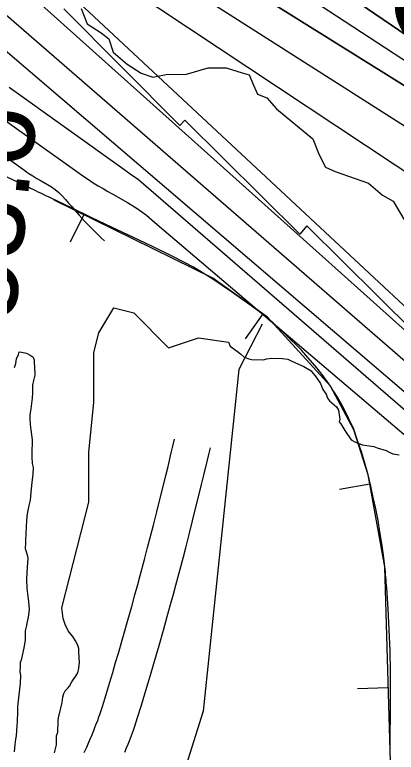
# Model space of a CAD drawing. Extents: x 3180038 to 3217926, y 922069 to 947485.
# Drawn here: x 3193903 to 3194212, y 944705 to 945303 of the extents above; entities that cross this region are included whole.
import ezdxf

# ---------------------------------------------------------------- set-up
doc = ezdxf.new("R2010")
doc.units = 0
for name, color, linetype in [('V-BORW-LINE', 7, 'Continuous'), ('V-RIVR-EDGE', 7, 'Continuous'), ('V-RIVR-RANG', 7, 'Continuous'), ('V-ROAD-CNTR', 7, 'Continuous'), ('V-RRAP-RVMT', 7, 'Continuous'), ('V-RRAP-RVMT-IDEN', 7, 'Continuous'), ('V-SITE-VEGE', 7, 'Continuous'), ('V-TOPO-DPTH', 7, 'Continuous'), ('V-TOPO-MAJR', 7, 'Continuous'), ('V-TOPO-MINR', 7, 'Continuous'), ('V-TOPO-SHOR', 7, 'Continuous'), ('V-TOPO-WATR', 7, 'Continuous')]:
    doc.layers.add(name, color=color, linetype=linetype)

msp = doc.modelspace()

# ---------------------------------------------------------------- linework, layer by layer
at = {"layer": 'V-BORW-LINE'}
for p, q in [((3193904.95, 945167.57), (3193894.41, 945172.72)), ((3193948.62, 945146.54), (3193932.05, 945154.48)), ((3193965.19, 945138.6), (3193948.62, 945146.54)), ((3193958.73, 945141.12), (3193947.67, 945118.7)), ((3193981.76, 945130.67), (3193965.19, 945138.6)), ((3193998.36, 945122.8), (3193981.76, 945130.67)), ((3194014.97, 945114.94), (3193998.36, 945122.8)), ((3194031.49, 945106.9), (3194014.97, 945114.94)), ((3194047.84, 945098.51), (3194031.49, 945106.9)), ((3194063.38, 945088.79), (3194047.84, 945098.51)), ((3194078.61, 945078.53), (3194063.38, 945088.79)), ((3194093.54, 945067.78), (3194078.61, 945078.53)), ((3194108.46, 945057.02), (3194093.54, 945067.78)), ((3194104.1, 945060.64), (3194089.64, 945040.24)), ((3194122.1, 945044.22), (3194108.46, 945057.02)), ((3194135.43, 945031.1), (3194122.1, 945044.22)), ((3194147.71, 945016.91), (3194135.43, 945031.1)), ((3194169.11, 944984.85), (3194164.22, 944993.47)), ((3194173.47, 944975.97), (3194169.11, 944984.85)), ((3194177.76, 944967.06), (3194173.47, 944975.97)), ((3194180.89, 944957.85), (3194177.76, 944967.06)), ((3194184.01, 944948.64), (3194180.89, 944957.85)), ((3194186.91, 944939.37), (3194184.01, 944948.64)), ((3194189.58, 944930.04), (3194186.91, 944939.37)), ((3194191.67, 944920.8), (3194189.58, 944930.04)), ((3194190.94, 944922.47), (3194166.34, 944918.04)), ((3194193.69, 944911.53), (3194191.67, 944920.8)), ((3194195.63, 944902.26), (3194193.69, 944911.53)), ((3194197.57, 944892.98), (3194195.63, 944902.26)), ((3194199.09, 944883.6), (3194197.57, 944892.98)), ((3194200.6, 944874.23), (3194199.09, 944883.6)), ((3194201.89, 944864.83), (3194200.6, 944874.23)), ((3194205.76, 944821.27), (3194204.57, 944838.35)), ((3194206.59, 944804.17), (3194205.76, 944821.27)), ((3194207.28, 944787.08), (3194206.59, 944804.17)), ((3194207.55, 944769.99), (3194207.28, 944787.08)), ((3194207.7, 944752.9), (3194207.55, 944769.99)), ((3194205.84, 944756.99), (3194180.85, 944756.27)), ((3194207.64, 944735.82), (3194207.7, 944752.9)), ((3194207.43, 944718.73), (3194207.64, 944735.82)), ((3194207.42, 944701.74), (3194207.43, 944718.73))]:
    msp.add_line(p, q, dxfattribs=at)
for points in [[(3194063.47, 945089.44), (3193934.74, 945152.96)], [(3194107.81, 945058.01), (3194063.47, 945089.44)], [(3194158.93, 945001.86), (3194107.81, 945058.01)], [(3194178, 944966.44), (3194158.93, 945001.86)], [(3194189.58, 944930.05), (3194178, 944966.44)], [(3194203.02, 944855.4), (3194189.58, 944930.05)], [(3194208.9, 944650.32), (3194203.02, 944855.4)]]:
    msp.add_lwpolyline(points, dxfattribs=at)
for points in [[(3193932.05, 945154.48), (3193915.5, 945162.45), (3193904.95, 945167.57)], [(3194164.22, 944993.47), (3194158.93, 945001.86), (3194147.71, 945016.91)], [(3194204.57, 944838.35), (3194203.02, 944855.4), (3194201.89, 944864.83)]]:
    msp.add_spline(points, degree=3, dxfattribs=at)
at = {"layer": 'V-RIVR-EDGE'}
for points in [[(3193956.64, 945308.34), (3193961.28, 945295.88), (3193972.67, 945288.59)], [(3193972.67, 945288.59), (3193978.88, 945283.91), (3193982.48, 945273.01), (3193993.87, 945263.13), (3194005.26, 945255.84), (3194014.59, 945252.7), (3194025.49, 945254.75), (3194042.08, 945255.23), (3194059.73, 945260.37), (3194074.25, 945260.34), (3194087.2, 945256.16), (3194092.91, 945254.59), (3194096.52, 945246.28), (3194099.61, 945239.01), (3194107.38, 945235.88), (3194115.14, 945227.04), (3194144.64, 945202.6), (3194149.79, 945189.62), (3194154.96, 945179.75), (3194162.73, 945176.1), (3194189.67, 945166.7), (3194201.06, 945156.82), (3194209.86, 945152.13), (3194219.16, 945136.03)]]:
    msp.add_lwpolyline(points, dxfattribs=at)
at = {"layer": 'V-ROAD-CNTR'}
for points in [[(3193964.36, 944716.49), (3193965.71, 944719.7), (3193966.82, 944722.43), (3193967.76, 944724.84), (3193968.56, 944726.92), (3193969.95, 944730.67), (3193970.94, 944733.46), (3193971.65, 944735.55), (3193972.71, 944738.74), (3193973.72, 944741.96), (3193976.73, 944751.77), (3193979.53, 944760.99), (3193982.13, 944769.64), (3193984.54, 944777.75), (3193986.78, 944785.34), (3193990.93, 944799.61), (3193994.5, 944812.1), (3193997.57, 944823.03), (3194000.23, 944832.61), (3194002.53, 944840.99), (3194004.52, 944848.32), (3194007.95, 944861.19), (3194010.48, 944870.84), (3194012.36, 944878.08), (3194015.14, 944888.97), (3194017.88, 944899.89), (3194025.23, 944929.38), (3194027.04, 944936.72), (3194029.71, 944947.74), (3194031.01, 944953.23), (3194032.3, 944958.76)], [(3193992.03, 944704.89), (3193993.44, 944708.26), (3193994.68, 944711.3), (3193995.73, 944713.98), (3193996.64, 944716.36), (3193998.16, 944720.46), (3193999.27, 944723.59), (3194000.08, 944725.97), (3194001.25, 944729.51), (3194002.37, 944733.05), (3194005.42, 944743.01), (3194008.25, 944752.32), (3194010.87, 944761.04), (3194013.3, 944769.23), (3194015.57, 944776.91), (3194019.75, 944791.3), (3194023.36, 944803.91), (3194026.47, 944814.96), (3194029.15, 944824.63), (3194031.47, 944833.1), (3194033.49, 944840.53), (3194036.95, 944853.51), (3194039.51, 944863.28), (3194041.41, 944870.61), (3194044.22, 944881.61), (3194046.98, 944892.62), (3194054.35, 944922.17), (3194056.18, 944929.6), (3194058.88, 944940.75), (3194060.21, 944946.36), (3194061.52, 944951.95)], [(3193958.96, 944704.61), (3193960.04, 944706.88), (3193961.03, 944708.99), (3193962.86, 944713.05), (3193964.44, 944716.68)]]:
    msp.add_lwpolyline(points, dxfattribs=at)
at = {"layer": 'V-RRAP-RVMT'}
for p, q in [((3194036.66, 945213.58), (3193942.45, 945308.21)), ((3194040.62, 945217.66), (3194036.66, 945213.58)), ((3194134.01, 945125.28), (3194040.62, 945217.66)), ((3194139.83, 945131.93), (3194134.01, 945125.28)), ((3194232.91, 945039.57), (3194139.83, 945131.93))]:
    msp.add_line(p, q, dxfattribs=at)
at = {"layer": 'V-SITE-VEGE'}
for points in [[(3193936.4, 944710.73), (3193936.58, 944718.09), (3193937.51, 944721.1), (3193937.73, 944730.19), (3193938.22, 944732.78), (3193941.11, 944745.27), (3193941.65, 944749.59), (3193942.58, 944752.6), (3193943.5, 944754.74), (3193945.72, 944756.86), (3193947.06, 944758.56), (3193948.87, 944761.98), (3193952.45, 944767.09), (3193953.8, 944769.23), (3193954.76, 944773.1), (3193955.3, 944777.86), (3193954.95, 944781.33), (3193954.64, 944786.53), (3193954.7, 944789.13), (3193953.48, 944792.19), (3193951.82, 944795.26), (3193949.73, 944798.78), (3193948.04, 944800.55), (3193945.94, 944803.2), (3193943.47, 944808.45), (3193941.85, 944813.25), (3193940.75, 944821.94), (3193962.87, 944907.89), (3193962.87, 944948.29), (3193966.91, 944988.69), (3193966.91, 945029.09), (3193970.95, 945045.24), (3193983.06, 945065.44), (3193999.21, 945061.4), (3194027.47, 945033.12), (3194051.7, 945041.2), (3194076.18, 945037.48)], [(3194076.18, 945037.48), (3194077.41, 945034.42), (3194081.67, 945031.29), (3194083.37, 945029.95), (3194085.92, 945028.16), (3194088.89, 945025.49), (3194092.76, 945024.1), (3194094.91, 945023.61), (3194104.44, 945023.39), (3194107.05, 945024.2), (3194111.39, 945024.53), (3194119.62, 945024.33), (3194124.37, 945023.79), (3194126.94, 945022.43), (3194132.94, 945019.69), (3194137.22, 945017.86), (3194143.2, 945014.25), (3194144.46, 945012.49), (3194146.57, 945010.27), (3194150.76, 945004.11), (3194151.57, 945001.93), (3194152.81, 944999.3), (3194155.32, 944995.34), (3194156.55, 944992.28), (3194158.23, 944990.08), (3194163.74, 944985.18), (3194165.41, 944982.55), (3194166.54, 944975.16), (3194166.05, 944973), (3194167.31, 944971.24), (3194170.65, 944965.96), (3194175.67, 944958.48), (3194178.66, 944956.68), (3194184.67, 944954.37), (3194188.56, 944953.85), (3194194.17, 944952.85), (3194196.74, 944951.92), (3194204.05, 944949.59), (3194206.62, 944948.23), (3194209.62, 944946.86), (3194214.8, 944946.3)], [(3193902.34, 945017.06), (3193903.6, 945020.2), (3193904.09, 945024.15), (3193905.76, 945027.67), (3193906.2, 945029.65), (3193908.18, 945029.6), (3193912.12, 945028.72), (3193915.25, 945027.06), (3193917.59, 945025.42), (3193918.33, 945023.02), (3193918.27, 945020.64), (3193918.61, 945018.26), (3193918.83, 945010.72), (3193917.94, 945006.39), (3193917.06, 945002.84), (3193916.91, 944996.5), (3193916.81, 944992.15), (3193915.81, 944983.45), (3193914.91, 944978.72), (3193914.84, 944975.55), (3193915.12, 944970.79), (3193915.81, 944966.41), (3193916.81, 944958.46), (3193916.54, 944946.98), (3193916.49, 944944.6), (3193916.75, 944939.05), (3193917.47, 944935.86), (3193917.34, 944930.32), (3193916.4, 944923.99), (3193915.81, 944915.69), (3193915.26, 944909.36), (3193913.97, 944905.03), (3193912.62, 944898.33), (3193912.11, 944893.19), (3193911.33, 944876.96)], [(3193911.33, 944876.96), (3193911.27, 944874.58), (3193911.17, 944870.22), (3193912.63, 944865.04), (3193913.36, 944862.25), (3193912.8, 944855.13), (3193912.18, 944845.63), (3193912.39, 944837.7), (3193913.08, 944833.33), (3193913.38, 944829.35), (3193914.05, 944824.19), (3193914.37, 944820.61), (3193913.42, 944814.3), (3193912.52, 944809.56), (3193912.08, 944807.59), (3193911.18, 944803.25), (3193911.1, 944799.69), (3193911, 944795.73), (3193910.06, 944789.41), (3193907.85, 944779.55), (3193907.01, 944777.59), (3193906.94, 944774.42), (3193906.83, 944770.07), (3193907.17, 944767.29), (3193907.01, 944760.55), (3193905.55, 944749.09), (3193905.04, 944744.35), (3193904.98, 944741.58), (3193904.87, 944737.22), (3193904.71, 944730.09), (3193904.22, 944726.14), (3193903.64, 944718.23), (3193903.18, 944715.47), (3193902.68, 944711.12), (3193902.14, 944705.19)], [(3193934.95, 944704.27), (3193936.4, 944710.73)]]:
    msp.add_lwpolyline(points, dxfattribs=at)
at = {"layer": 'V-TOPO-DPTH'}
for points in [[(3193944.17, 945475.04), (3194665.13, 944984.12), (3194671.87, 944979.59), (3194678.38, 944974.73), (3194684.73, 944969.66), (3194766.93, 944900.79), (3194813.95, 944860.76), (3194860.55, 944820.25), (3194906.5, 944779.01), (3194952.02, 944737.28), (3195433.9, 944288.55)], [(3195433.9, 944288.55), (3194952.02, 944737.28), (3194906.5, 944779.01), (3194860.55, 944820.25), (3194813.95, 944860.76), (3194766.93, 944900.79), (3194684.73, 944969.66), (3194678.38, 944974.73), (3194671.87, 944979.59), (3194665.13, 944984.12), (3193944.17, 945475.04)], [(3195297.53, 944367.35), (3195259.49, 944405.53), (3195220.96, 944443.22), (3195182.09, 944480.57), (3194819.68, 944824.4), (3194797.47, 944845.43), (3194775.22, 944866.41), (3194752.92, 944887.35), (3194730.59, 944908.24), (3194696.6, 944939.98), (3194691.2, 944944.94), (3194685.74, 944949.83), (3194680.21, 944954.64), (3194674.62, 944959.39), (3194664.83, 944967.58), (3194664.08, 944968.16), (3194663.31, 944968.7), (3194661.66, 944969.63), (3193934.2, 945423.62)], [(3195297.53, 944367.35), (3195259.49, 944405.53), (3195220.96, 944443.22), (3195182.09, 944480.57), (3194819.68, 944824.4), (3194797.47, 944845.43), (3194775.22, 944866.41), (3194752.92, 944887.35), (3194730.59, 944908.24), (3194696.6, 944939.98), (3194691.2, 944944.94), (3194685.74, 944949.83), (3194680.21, 944954.64), (3194674.62, 944959.39), (3194664.83, 944967.58), (3194664.08, 944968.16), (3194663.31, 944968.7), (3194661.66, 944969.63), (3193934.2, 945423.62)], [(3193924.19, 945372.23), (3194595.04, 944927.17), (3194606.31, 944918.77), (3194617.39, 944910.14), (3194628.18, 944901.14), (3194638.78, 944891.91), (3194720.76, 944818.12), (3194772.21, 944771.83), (3194823.68, 944725.55), (3194875.17, 944679.29), (3194926.67, 944633.05), (3195366.61, 944238.24)], [(3193924.19, 945372.23), (3194595.04, 944927.17), (3194606.31, 944918.77), (3194617.39, 944910.14), (3194628.18, 944901.14), (3194638.78, 944891.91), (3194720.76, 944818.12), (3194772.21, 944771.83), (3194823.68, 944725.55), (3194875.17, 944679.29), (3194926.67, 944633.05), (3195366.61, 944238.24)], [(3195419.2, 944152.23), (3194743.75, 944614.28), (3194666.28, 944667.68), (3194547.38, 944751.65), (3194530.23, 944764.31), (3194513.47, 944777.43), (3194497.27, 944791.25), (3194481.45, 944805.54), (3194415.03, 944868.1), (3194403.51, 944882.41), (3193914.06, 945320.94)]]:
    msp.add_lwpolyline(points, dxfattribs=at)
at = {"layer": 'V-TOPO-MAJR'}
msp.add_lwpolyline([(3193898.21, 945244.45), (3193991.11, 945177.98), (3193997.1, 945173.78), (3194003.13, 945169.64), (3194432.22, 944798.33), (3194462.08, 944774.17), (3194492.24, 944750.41), (3194522.88, 944727.27), (3194553.84, 944704.54), (3194966.77, 944407.69), (3195025.9, 944364.79), (3195084.77, 944321.53), (3195143.25, 944277.75), (3195201.46, 944233.61), (3195300.07, 944158.16), (3195308.58, 944151.27), (3195316.81, 944144.06), (3195324.61, 944136.41), (3195332.14, 944128.45), (3195832.02, 943332.22), (3196228.57, 942892.22)], dxfattribs=at)
at = {"layer": 'V-TOPO-MINR'}
for points in [[(3193944.17, 945475.04), (3194665.13, 944984.12), (3194671.87, 944979.59), (3194678.38, 944974.73), (3194684.73, 944969.66), (3194766.93, 944900.79), (3194813.95, 944860.76), (3194860.55, 944820.25), (3194906.5, 944779.01), (3194952.02, 944737.28), (3195433.9, 944288.55)], [(3193939.19, 945449.33), (3194659.77, 944978.71), (3194663.71, 944976.47), (3194667.54, 944974.06), (3194671.22, 944971.42), (3194674.79, 944968.63), (3194721.71, 944929.41), (3194748.49, 944906.7), (3194775.06, 944883.75), (3194801.3, 944860.42), (3194827.33, 944836.85), (3195434.41, 944279.15), (3195434.64, 944278.91), (3195435.01, 944278.47), (3195435.44, 944277.93), (3195435.58, 944277.75), (3195673.31, 943970.87), (3195727.13, 943901.75), (3195781.18, 943832.81), (3195835.58, 943764.14), (3195890.2, 943695.65), (3195964.55, 943602.89)], [(3193934.2, 945423.62), (3194661.66, 944969.63), (3194663.31, 944968.7), (3194664.08, 944968.16), (3194664.83, 944967.58), (3194674.62, 944959.39), (3194680.21, 944954.64), (3194685.74, 944949.83), (3194691.2, 944944.94), (3194696.6, 944939.98), (3194730.59, 944908.24), (3194752.92, 944887.35), (3194775.22, 944866.41), (3194797.47, 944845.43), (3194819.68, 944824.4), (3195182.09, 944480.57), (3195220.96, 944443.22), (3195259.49, 944405.53), (3195297.53, 944367.35)], [(3193929.21, 945397.92), (3194584.93, 944980.37), (3194604.5, 944968.18), (3194623.52, 944955.2), (3194642.04, 944941.56), (3194659.79, 944926.95), (3194677.04, 944911.69), (3194899.99, 944703.47), (3194982.96, 944625.71), (3195065.76, 944547.75), (3195148.29, 944469.52), (3195230.64, 944391.09), (3195366.08, 944261.66), (3195380.39, 944247.63), (3195394.46, 944233.37), (3195408.17, 944218.75), (3195421.63, 944203.9), (3195512.49, 944101.1), (3195570.53, 944034.12), (3195627.68, 943966.4), (3195683.5, 943897.58), (3195738.43, 943828.03), (3195969.91, 943528.97)], [(3193919.15, 945346.57), (3194497.43, 944807.39), (3194508.74, 944796.62), (3194520.4, 944786.26), (3194532.58, 944776.51), (3194545.1, 944767.17), (3195367.29, 944222.58)], [(3193914.06, 945320.94), (3194403.51, 944882.41), (3194415.03, 944868.1), (3194481.45, 944805.54), (3194497.27, 944791.25), (3194513.47, 944777.43), (3194530.23, 944764.31), (3194547.38, 944751.65), (3194666.28, 944667.68), (3194743.75, 944614.28), (3195419.2, 944152.23)], [(3193881.78, 945309.58), (3193895.62, 945303.26), (3194340.62, 944917.19), (3194354.13, 944902.77), (3194465.21, 944803.37), (3194485.64, 944785.7), (3194506.45, 944768.51), (3194527.84, 944752.04), (3194549.61, 944736.05), (3194702.82, 944627.47), (3194801.16, 944557.11), (3194899.07, 944486.17), (3194996.34, 944414.34), (3195093.18, 944341.93), (3195296.84, 944188.2), (3195314.03, 944174.42), (3195330.64, 944160), (3195346.38, 944144.64), (3195361.53, 944128.65), (3195865.22, 943415.79), (3195881.32, 943393.9), (3195897.98, 943372.39), (3195967.63, 943285.88)], [(3193892.94, 945276.3), (3194448.78, 944800.95), (3194473.9, 944779.99), (3194499.37, 944759.5), (3194525.38, 944739.69), (3194551.75, 944720.34), (3194817.84, 944530.47), (3194903.3, 944468.91), (3194988.39, 944406.83), (3195072.91, 944344)], [(3193892.56, 945219.22), (3193951.01, 945177.4), (3193954.8, 945174.74), (3193958.62, 945172.12), (3193962.48, 945169.56), (3193966.38, 945167.05), (3193970.31, 945164.61), (3193974.27, 945162.21), (3193978.28, 945159.87), (3193982.31, 945157.59), (3193994.24, 945150.95), (3194002.05, 945146.1), (3194009.5, 945140.81), (3194016.42, 945134.83), (3194415.56, 944795.55), (3194450.19, 944768.24), (3194485.07, 944741.27), (3194520.34, 944714.8), (3194555.86, 944688.67), (3195128.84, 944273.42)], [(3193886.56, 945194.24), (3193910.91, 945176.81), (3193912.51, 945175.69), (3193914.11, 945174.59), (3193917.36, 945172.47), (3193920.68, 945170.43), (3193924.05, 945168.5), (3193929.07, 945165.7), (3193932.35, 945163.67), (3193935.48, 945161.44), (3193938.38, 945158.94), (3193941.14, 945156.24), (3193943.76, 945153.38), (3193946.37, 945150.5), (3193948.94, 945147.6), (3193951.5, 945144.68), (3193954.93, 945140.71), (3193959.27, 945135.88), (3193963.72, 945131.15), (3193968.33, 945126.59), (3193973.06, 945122.13), (3193975.52, 945119.89)]]:
    msp.add_lwpolyline(points, dxfattribs=at)
at = {"layer": 'V-TOPO-SHOR'}
msp.add_lwpolyline([(3194103.47, 945052.16), (3194084.52, 945015.47), (3194055.64, 944738.23), (3194035.42, 944674.69), (3194003.66, 944637.15), (3193980.55, 944559.18), (3193980.55, 944495.64), (3193974.78, 944452.32), (3193971.89, 944406.12), (3193980.55, 944359.91), (3193971.89, 944328.14), (3193954.56, 944293.49), (3193755.29, 943964.26), (3193718.66, 943910.51)], dxfattribs=at)
at = {"layer": 'V-TOPO-WATR'}
msp.add_lwpolyline([(3193924.19, 945372.23), (3194595.04, 944927.17), (3194606.31, 944918.77), (3194617.39, 944910.14), (3194628.18, 944901.14), (3194638.78, 944891.91), (3194720.76, 944818.12), (3194772.21, 944771.83), (3194823.68, 944725.55), (3194875.17, 944679.29), (3194926.67, 944633.05), (3195366.61, 944238.24)], dxfattribs=at)

# ---------------------------------------------------------------- texts
at = {"layer": 'V-RIVR-RANG'}
msp.add_text('53.6', height=67, rotation=83.81833, dxfattribs=at).set_placement((3193902.2, 945052.94))
at = {"layer": 'V-RRAP-RVMT-IDEN'}
msp.add_text('COOCHIE', height=100, rotation=320.43996, dxfattribs=at).set_placement((3193953.95, 945506.24))

doc.saveas('drawing.dxf')
